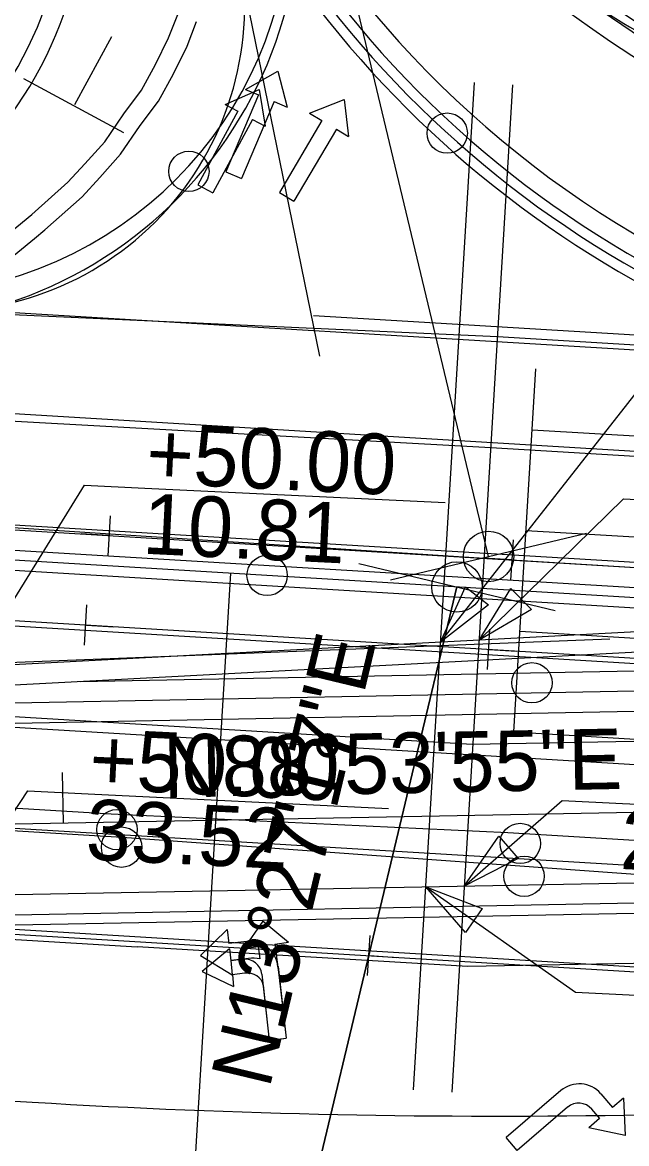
# Model space of a CAD drawing. Extents: x 659657 to 668193, y 633084 to 648639.
# Drawn here: x 662535.8 to 662595.7, y 642371.9 to 642483 of the extents above; entities that cross this region are included whole.
import ezdxf

# ---------------------------------------------------------------- set-up
doc = ezdxf.new("R2010")
doc.units = 0
for name, color, linetype in [('R_Draft', 7, 'Continuous'), ('R_MOT_Stage 1', 7, 'Continuous'), ('R_MOT_Stage 1_Striping', 7, 'Continuous'), ('R_MOT_Stage 1A', 7, 'Continuous'), ('R_MOT_Stage 1A_Striping', 7, 'Continuous'), ('R_MOT_Stage 1B', 7, 'Continuous'), ('R_MOT_Stage 1B_Striping', 7, 'Continuous'), ('R_MOT_Stage 1C', 7, 'Continuous'), ('R_MOT_Stage 1C_Striping', 7, 'Continuous'), ('R_MOT_Stage 2', 7, 'Continuous'), ('R_MOT_Stage 2_Striping', 7, 'Continuous'), ('R_MOT_Stage 3', 7, 'Continuous'), ('R_MOT_Stage 3_Striping', 7, 'Continuous'), ('R_MOT_Stage 4', 7, 'Continuous'), ('R_MOT_STAGE 4_ALG', 7, 'Continuous'), ('R_MOT_Stage 4_Striping', 7, 'Continuous'), ('R_MOT_Stage 5', 7, 'Continuous'), ('R_MOT_Stage 5_Striping', 7, 'Continuous'), ('R_MOT_Stage 5_Striping_PPM', 7, 'Continuous'), ('S_EXISTING_ALIGNMENT', 7, 'Continuous'), ('T_SIGNAL CONTROL CABINET', 7, 'Continuous'), ('TEMP_DETECTION ZONE_Stage 2', 7, 'Continuous'), ('TEMP_SIGNAL_HEAD_STAGE 2', 7, 'Continuous'), ('TEMP_SIGNAL_POLES_STAGE 3', 7, 'Continuous')]:
    doc.layers.add(name, color=color, linetype=linetype)

msp = doc.modelspace()

# ---------------------------------------------------------------- linework, layer by layer
for p, q in [((662547.99, 642436.83), (662577.76, 642435.38)), ((662472.14, 642402.33), (662675.98, 642406.25)), ((662542.36, 642406.52), (662572.13, 642405.07)), ((662595.34, 642405.58), (662625.58, 642404.12))]:
    msp.add_line(p, q)
for points in [[(662577.3, 642421.56), (662600.32, 642450.9), (662606.31, 642450.61)], [(662530.86, 642419.1), (662541.99, 642437.12), (662547.99, 642436.83)], [(662581.11, 642421.76), (662595.42, 642435.75), (662601.41, 642435.46)], [(662529.49, 642396.43), (662536.36, 642406.81), (662542.36, 642406.52)], [(662579.64, 642397.39), (662589.35, 642405.88), (662595.34, 642405.58)], [(662575.84, 642397.32), (662590.67, 642386.87), (662596.66, 642386.58)]]:
    msp.add_lwpolyline(points)
for points in [[(662577.3, 642421.56), (662579.75, 642427.03), (662582.04, 642425.24)], [(662581.11, 642421.76), (662584.25, 642426.87), (662586.29, 642424.79)], [(662579.64, 642397.39), (662583.06, 642402.32), (662584.98, 642400.13)], [(662575.84, 642397.32), (662581.43, 642395.16), (662579.76, 642392.78)]]:
    msp.add_lwpolyline(points, close=True)
at = {"layer": 'R_Draft'}
for p, q in [((662541.03, 642474.84), (662544.69, 642481.59)), ((662545.88, 642472.03), (662535.99, 642477.39))]:
    msp.add_line(p, q, dxfattribs=at)
at = {"layer": 'R_MOT_Stage 1'}
for centre in [(662545.67, 642401.24), (662585.57, 642398.36)]:
    msp.add_circle(centre, 2, dxfattribs=at)
at = {"layer": 'R_MOT_Stage 1_Striping'}
msp.add_lwpolyline([(662365.81, 642413.1), (662545.74, 642402.23), (662679.56, 642392.6)], dxfattribs=at)
at = {"layer": 'R_MOT_Stage 1A'}
for points in [[(662527.31, 642456.32), (662532.09, 642460.1), (662536.76, 642463.93), (662540.34, 642467.13), (662542.02, 642468.94), (662544, 642471.14), (662545.88, 642473.9), (662547.63, 642476.26), (662549.02, 642478.81), (662550.33, 642481.44), (662551.24, 642483.77), (662552.03, 642485.85), (662552.98, 642488.65), (662553.79, 642491.48), (662554.41, 642494.35), (662554.82, 642497.29), (662555.14, 642500.27), (662555.33, 642502.83), (662555.22, 642505.76), (662555.03, 642508.73), (662554.83, 642511.69), (662554.41, 642514.64), (662554.02, 642517.48)], [(662527.96, 642454.29), (662533.35, 642458.54), (662537.03, 642461.57), (662538.06, 642462.41), (662541.75, 642465.7), (662543.5, 642467.59), (662545.57, 642469.91), (662547.51, 642472.74), (662549.32, 642475.18), (662550.8, 642477.89), (662552.16, 642480.63), (662553.1, 642483.05)]]:
    msp.add_lwpolyline(points, dxfattribs=at)
at = {"layer": 'R_MOT_Stage 1A_Striping'}
for p, q in [((662582.05, 642430.05), (662545.42, 642583.07)), ((662565.09, 642369.19), (662578.92, 642427.03))]:
    msp.add_line(p, q, dxfattribs=at)
msp.add_lwpolyline([(662527.96, 642454.29), (662533.35, 642458.54), (662537.03, 642461.57), (662538.06, 642462.41), (662541.75, 642465.7), (662543.5, 642467.59), (662545.57, 642469.91), (662547.51, 642472.74), (662549.32, 642475.18), (662550.8, 642477.89), (662552.16, 642480.63), (662553.1, 642483.05)], dxfattribs=at)
for centre in [(662582.05, 642430.05), (662578.92, 642427.03)]:
    msp.add_circle(centre, 2.5, dxfattribs=at)
at = {"layer": 'R_MOT_Stage 1B'}
for centre, radius, start, end in [((662664.1, 642584.68), 121, 191.5452, 259.5087), ((662664.1, 642584.68), 123, 191.5452, 266.5452), ((662502.32, 642497.3), 38, 266.3389, 11.5452), ((662658.88, 642587.86), 120.65, 236.8623, 246.2551), ((662658.88, 642587.86), 122.65, 236.8152, 246.208)]:
    msp.add_arc(centre, radius, start, end, dxfattribs=at)
at = {"layer": 'R_MOT_Stage 1B_Striping'}
for p, q in [((662582.05, 642430.05), (662545.42, 642583.07)), ((662565.09, 642369.19), (662578.92, 642427.03))]:
    msp.add_line(p, q, dxfattribs=at)
for points in [[(662572.32, 642427.72), (662591.77, 642432.37)], [(662572.32, 642427.72), (662591.77, 642432.37)], [(662569.2, 642429.36), (662588.65, 642424.7)]]:
    msp.add_lwpolyline(points, dxfattribs=at)
for centre in [(662582.05, 642430.05), (662578.92, 642427.03)]:
    msp.add_circle(centre, 2.5, dxfattribs=at)
for centre, radius, start, end in [((662664.1, 642584.68), 125, 191.5452, 266.5452), ((662502.32, 642497.3), 40, 266.3389, 11.5452)]:
    msp.add_arc(centre, radius, start, end, dxfattribs=at)
at = {"layer": 'R_MOT_Stage 1C'}
msp.add_circle((662552.34, 642468.21), 2, dxfattribs=at)
at = {"layer": 'R_MOT_Stage 1C_Striping'}
msp.add_arc((662521.39, 642495.1), 42, 266.4975, 11.5452, dxfattribs=at)
at = {"layer": 'R_MOT_Stage 2'}
for centre in [(662552.34, 642468.21), (662545.21, 642402.98), (662585.19, 642401.61)]:
    msp.add_circle(centre, 2, dxfattribs=at)
at = {"layer": 'R_MOT_Stage 2_Striping'}
for p, q in [((662564.68, 642453.94), (662717.74, 642444.7)), ((662586.38, 642442.61), (662717.14, 642434.71)), ((662585.77, 642432.63), (662697.57, 642425.88)), ((662585.17, 642422.65), (662696.97, 642415.9)), ((662584.57, 642412.66), (662696.36, 642405.91))]:
    msp.add_line(p, q, dxfattribs=at)
for points in [[(662470.14, 642409.05), (662544.65, 642404.55)], [(662544.65, 642404.55), (662583.97, 642402.68), (662695.76, 642395.93)]]:
    msp.add_lwpolyline(points, dxfattribs=at)
msp.add_arc((662527.6, 642484.6), 30.27, 257.4346, 2.4822, dxfattribs=at)
at = {"layer": 'R_MOT_Stage 3'}
for p, q in [((662532.02, 642430.86), (662660.67, 642423.1)), ((662531.97, 642428.86), (662661.25, 642421.06)), ((662497.17, 642395.81), (662624.87, 642398.26)), ((662497.13, 642393.81), (662624.91, 642396.26))]:
    msp.add_line(p, q, dxfattribs=at)
msp.add_circle((662560.1, 642428.17), 2, dxfattribs=at)
at = {"layer": 'R_MOT_Stage 3_Striping'}
for p, q in [((662483.02, 642456.36), (662582.93, 642451.83)), ((662582.93, 642451.83), (662717.68, 642443.7)), ((662482.41, 642446.38), (662582.26, 642440.85)), ((662582.26, 642440.85), (662852.85, 642424.52)), ((662481.81, 642436.4), (662581.6, 642429.87)), ((662581.6, 642429.87), (662660.79, 642425.09)), ((661979.29, 642409.63), (662536.82, 642375.97)), ((662471.94, 642392.32), (662695.17, 642396.61))]:
    msp.add_line(p, q, dxfattribs=at)
msp.add_arc((662582.74, 643136.59), 762, 266.54523, 271.10143, dxfattribs=at)
at = {"layer": 'R_MOT_Stage 4'}
for p, q in [((662541.55, 642417.66), (662675.77, 642420.25)), ((662479.84, 642414.48), (662675.81, 642418.25))]:
    msp.add_line(p, q, dxfattribs=at)
msp.add_lwpolyline([(662480.71, 642414.45), (662601.2, 642420.82), (662601.1, 642422.81), (662480.61, 642416.45)], close=True, dxfattribs=at)
for centre in [(662577.95, 642472), (662586.35, 642417.53)]:
    msp.add_circle(centre, 2, dxfattribs=at)
for radius, start in [(102, 202.9101), (104, 207.4876)]:
    msp.add_arc((662647.33, 642548.13), radius, start, 266.5452, dxfattribs=at)
at = {"layer": 'R_MOT_STAGE 4_ALG'}
msp.add_line((662472.14, 642402.33), (662675.98, 642406.25), dxfattribs=at)
msp.add_lwpolyline([(662539.77, 642408.63), (662539.87, 642403.63)], dxfattribs=at)
at = {"layer": 'R_MOT_Stage 4_Striping'}
for p, q in [((662472.35, 642412.33), (662675.84, 642416.25)), ((661979.29, 642409.63), (662536.82, 642375.97)), ((662472.14, 642402.33), (662675.98, 642406.25)), ((662471.94, 642392.32), (662695.17, 642396.61))]:
    msp.add_line(p, q, dxfattribs=at)
for centre, radius, start, end in [((662647.33, 642548.13), 100, 191.5452, 266.5452), ((662582.74, 643136.59), 762, 266.54523, 271.10143)]:
    msp.add_arc(centre, radius, start, end, dxfattribs=at)
at = {"layer": 'R_MOT_Stage 5'}
for p, q in [((662544.55, 642434.09), (662544.31, 642430.12)), ((662544.38, 642432.12), (662541.67, 642432.28)), ((662584.48, 642431.68), (662584.24, 642427.71)), ((662584.3, 642429.71), (662581.59, 642429.87)), ((662542, 642421.27), (662542.24, 642425.24)), ((662542.18, 642423.24), (662544.89, 642423.07)), ((662581.93, 642418.85), (662582.17, 642422.83)), ((662582.1, 642420.83), (662584.81, 642420.66)), ((662570.06, 642388.51), (662570.3, 642392.49)), ((662570.23, 642390.49), (662572.94, 642390.32))]:
    msp.add_line(p, q, dxfattribs=at)
at = {"layer": 'R_MOT_Stage 5_Striping'}
for p, q in [((661919.1, 642491.41), (662682.71, 642445.31)), ((661918.5, 642481.43), (662682.11, 642435.33)), ((662431.9, 642439.41), (662599.22, 642429.31)), ((662523.51, 642423.86), (662632.67, 642417.27)), ((662520.53, 642414.02), (662705.2, 642402.88)), ((662410.13, 642410.67), (662704.6, 642392.89)), ((662409.53, 642400.69), (662713.96, 642382.31))]:
    msp.add_line(p, q, dxfattribs=at)
at = {"layer": 'R_MOT_Stage 5_Striping_PPM'}
for radius, end in [(238.73, 86.5452), (253.73, 62.8692)]:
    msp.add_arc((662357.6, 642147.63), radius, 156.1234, end, dxfattribs=at)
at = {"layer": 'S_EXISTING_ALIGNMENT'}
msp.add_line((662578.92, 642427.03), (662565.09, 642369.19), dxfattribs=at)
at = {"layer": 'T_SIGNAL CONTROL CABINET'}
for p, q in [((662565.33, 642449.89), (662532.67, 642609.78)), ((662557.95, 642476.33), (662561.17, 642478.14)), ((662561.17, 642478.14), (662562.1, 642474.57)), ((662555.94, 642474.83), (662559.32, 642476.32)), ((662557.95, 642476.33), (662559.25, 642475.78)), ((662559.32, 642476.32), (662559.9, 642472.68)), ((662574.62, 642377.2), (662580.65, 642477.02)), ((662584.43, 642476.79), (662578.41, 642376.97)), ((662559.25, 642475.78), (662556.02, 642468.16)), ((662560.8, 642475.12), (662557.57, 642467.5)), ((662560.8, 642475.12), (662562.1, 642474.57)), ((662564.31, 642473.97), (662567.73, 642475.34)), ((662567.73, 642475.34), (662568.18, 642471.68)), ((662557.18, 642474.16), (662553.22, 642466.89)), ((662555.94, 642474.83), (662557.18, 642474.16)), ((662564.31, 642473.97), (662565.52, 642473.25)), ((662558.66, 642473.35), (662554.71, 642466.08)), ((662558.66, 642473.35), (662559.9, 642472.68)), ((662565.52, 642473.25), (662561.31, 642466.13)), ((662566.97, 642472.39), (662562.76, 642465.27)), ((662566.97, 642472.39), (662568.18, 642471.68)), ((662556.02, 642468.16), (662557.57, 642467.5)), ((662553.22, 642466.89), (662554.71, 642466.08)), ((662561.31, 642466.13), (662562.76, 642465.27)), ((662431.88, 642438.91), (662599.16, 642428.81)), ((662852, 642410.54), (662532, 642429.86)), ((662531.97, 642428.86), (662721.67, 642417.41)), ((662556.46, 642428.39), (662550.44, 642328.57)), ((662632.7, 642417.77), (662523.53, 642424.36)), ((662580.43, 642411.41), (662490.7, 642416.83)), ((662706.82, 642413.84), (662580.43, 642411.41)), ((662409.51, 642400.19), (662713.92, 642381.81)), ((663079.28, 642399), (662579.98, 642389.4)), ((662557.83, 642391.2), (662559.71, 642393.91)), ((662559.71, 642393.91), (662562.23, 642391.84)), ((662556.14, 642393.08), (662553.49, 642390.51)), ((662556.14, 642393.08), (662553.49, 642390.51)), ((662556.14, 642393.08), (662556.3, 642391.68)), ((662556.14, 642393.08), (662556.3, 642391.68)), ((662558.07, 642391.88), (662556.3, 642391.68)), ((662558.07, 642391.88), (662556.3, 642391.68)), ((662560.85, 642391.64), (662562.23, 642391.84)), ((662560.85, 642391.64), (662561.3, 642388.31)), ((662579.98, 642389.4), (662547.22, 642391.38)), ((662553.49, 642390.51), (662556.64, 642388.6)), ((662553.49, 642390.51), (662556.64, 642388.6)), ((662556.36, 642391.16), (662553.67, 642388.91)), ((662556.36, 642391.16), (662556.49, 642389.99)), ((662557.83, 642391.2), (662559.21, 642391.4)), ((662559.21, 642391.4), (662559.37, 642390.18)), ((662558.26, 642390.22), (662556.49, 642389.99)), ((662557.7, 642390.14), (662556.49, 642390)), ((662557.7, 642390.14), (662556.49, 642390)), ((662556.49, 642390), (662556.64, 642388.6)), ((662556.49, 642390), (662556.64, 642388.6)), ((662561.18, 642389.4), (662561.98, 642382.3)), ((662561.18, 642389.4), (662561.98, 642382.3)), ((662553.67, 642388.91), (662556.78, 642387.42)), ((662557.86, 642388.74), (662556.65, 642388.59)), ((662556.65, 642388.59), (662556.78, 642387.42)), ((662559.56, 642388.65), (662560.31, 642382.11)), ((662559.56, 642388.65), (662560.31, 642382.11)), ((662561.3, 642388.31), (662561.98, 642382.3)), ((662559.69, 642387.56), (662560.31, 642382.08)), ((662560.31, 642382.11), (662561.98, 642382.3)), ((662560.31, 642382.11), (662561.98, 642382.3)), ((662560.31, 642382.08), (662561.98, 642382.3)), ((662589.22, 642377.12), (662583.79, 642372.47)), ((662589.22, 642377.12), (662583.79, 642372.47)), ((662589.22, 642377.12), (662583.79, 642372.47)), ((662593.19, 642376.81), (662594.35, 642375.45)), ((662593.19, 642376.81), (662594.35, 642375.45)), ((662593.19, 642376.81), (662594.35, 642375.45)), ((662595.41, 642376.36), (662594.35, 642375.45)), ((662595.41, 642376.36), (662594.35, 642375.45)), ((662595.41, 642376.36), (662594.35, 642375.45)), ((662595.41, 642376.36), (662595.6, 642372.68)), ((662595.41, 642376.36), (662595.6, 642372.68)), ((662595.41, 642376.36), (662595.6, 642372.68)), ((662589.89, 642375.47), (662584.88, 642371.19)), ((662589.89, 642375.47), (662584.88, 642371.19)), ((662589.89, 642375.47), (662584.88, 642371.19)), ((662592.27, 642375.28), (662593.06, 642374.35)), ((662592.27, 642375.28), (662593.06, 642374.35)), ((662592.27, 642375.28), (662593.06, 642374.35)), ((662593.06, 642374.35), (662591.99, 642373.44)), ((662593.06, 642374.35), (662591.99, 642373.44)), ((662593.06, 642374.35), (662591.99, 642373.44)), ((662595.6, 642372.68), (662591.99, 642373.44)), ((662595.6, 642372.68), (662591.99, 642373.44)), ((662595.6, 642372.68), (662591.99, 642373.44)), ((662584.88, 642371.19), (662583.79, 642372.47)), ((662584.88, 642371.19), (662583.79, 642372.47)), ((662584.88, 642371.19), (662583.79, 642372.47))]:
    msp.add_line(p, q, dxfattribs=at)
for points in [[(661928.71, 642451.96), (661958.63, 642448.95), (662480.67, 642417.43), (662594.08, 642421.9)], [(662584.57, 642412.66), (662586.74, 642448.64)], [(661935.43, 642430.18), (661955.33, 642428.17), (661975.21, 642425.91), (662254.75, 642409.03), (662547.22, 642391.38)]]:
    msp.add_lwpolyline(points, dxfattribs=at)
for centre, radius, start, end in [((662664.1, 642584.68), 122, 191.5452, 266.5452), ((662647.33, 642548.13), 103, 205.4077, 266.5452), ((662523.46, 642494.97), 39, 266.4975, 353.1166), ((662558.38, 642389.08), 2.81, 6.4774, 96.4774), ((662558.38, 642389.08), 2.81, 6.4774, 96.4774), ((662557.89, 642388.46), 1.69, 6.4774, 96.4774), ((662557.89, 642388.46), 1.69, 6.4774, 96.4774), ((662591.05, 642374.98), 2.81, 40.518, 130.518), ((662591.05, 642374.98), 2.81, 40.518, 130.518), ((662591.05, 642374.98), 2.81, 40.518, 130.518), ((662590.99, 642374.19), 1.69, 40.518, 130.518), ((662590.99, 642374.19), 1.69, 40.518, 130.518), ((662590.99, 642374.19), 1.69, 40.518, 130.518)]:
    msp.add_arc(centre, radius, start, end, dxfattribs=at)
for centre, major_axis, start_param, end_param in [((662558.52, 642387.88), (2.77, 0.47), 1.1203, 1.523523), ((662558.02, 642387.34), (1.66, 0.28), 6.235912, 7.806708)]:
    msp.add_ellipse(centre, major_axis=major_axis, ratio=0.836684, start_param=start_param, end_param=end_param, dxfattribs=at)
at = {"layer": 'TEMP_DETECTION ZONE_Stage 2'}
for p, q in [((662541.03, 642474.84), (662544.69, 642481.59)), ((662545.88, 642472.03), (662535.99, 642477.39))]:
    msp.add_line(p, q, dxfattribs=at)
at = {"layer": 'TEMP_SIGNAL_HEAD_STAGE 2'}
for p, q in [((662541.03, 642474.84), (662544.69, 642481.59)), ((662545.88, 642472.03), (662535.99, 642477.39))]:
    msp.add_line(p, q, dxfattribs=at)
at = {"layer": 'TEMP_SIGNAL_POLES_STAGE 3'}
msp.add_line((662565.09, 642369.19), (662578.92, 642427.03), dxfattribs=at)
msp.add_lwpolyline([(662569.2, 642429.36), (662588.65, 642424.7)], dxfattribs=at)
msp.add_circle((662578.92, 642427.03), 2.5, dxfattribs=at)

# ---------------------------------------------------------------- texts
for s, p in [('+50.00', (662548.01, 642437.33)), ('10.81', (662547.67, 642430.33)), ('+50.00', (662542.38, 642407.02)), ('33.52', (662542.04, 642400.03)), ('29.54', (662595.02, 642399.09))]:
    msp.add_text(s, height=6, rotation=357.2199).set_placement(p)
at = {"layer": 'R_MOT_Stage 1A_Striping'}
msp.add_text('N13%%d27\'17"E', height=6, rotation=76.5452, dxfattribs=at).set_placement((662560.32, 642377.21))
at = {"layer": 'R_MOT_Stage 1B_Striping'}
msp.add_text('N13%%d27\'17"E', height=6, rotation=76.5452, dxfattribs=at).set_placement((662560.32, 642377.21))
at = {"layer": 'R_MOT_STAGE 4_ALG'}
msp.add_text('N88%%d53\'55"E', height=6, rotation=1.1014, dxfattribs=at).set_placement((662549.85, 642406.14))
at = {"layer": 'TEMP_SIGNAL_POLES_STAGE 3'}
msp.add_text('N13%%d27\'17"E', height=6, rotation=76.5452, dxfattribs=at).set_placement((662560.32, 642377.21))

doc.saveas('drawing.dxf')
